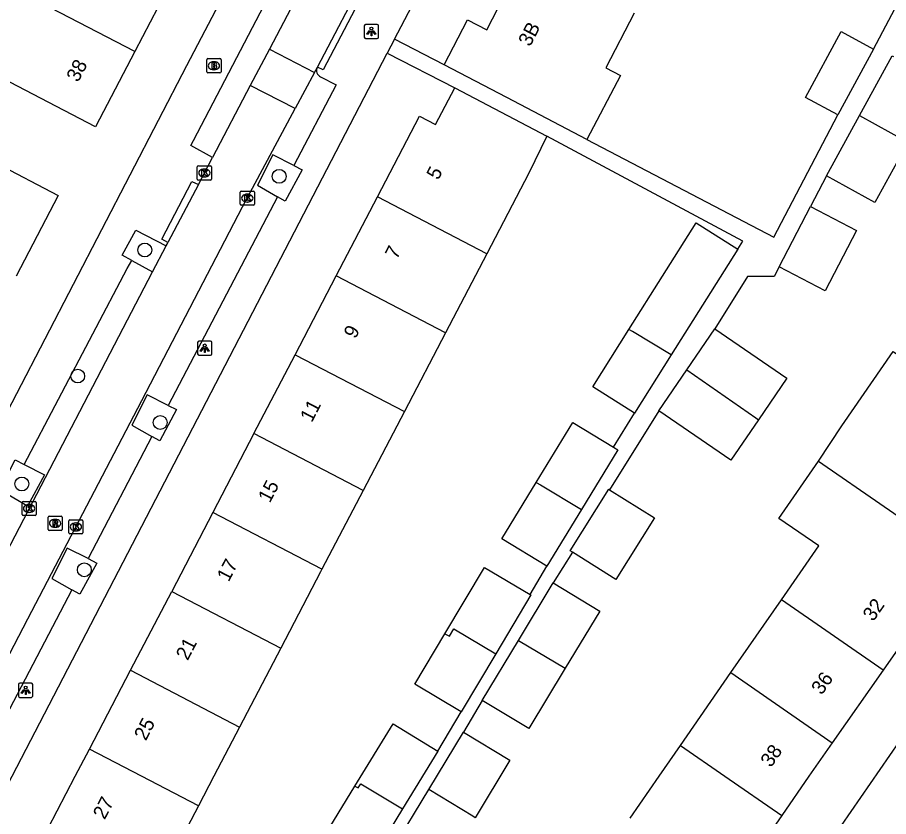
# Model space of a CAD drawing. Extents: x 160356 to 161355, y 381727 to 382845.
# Drawn here: x 160773.9 to 160835.4, y 381997.1 to 382053.6 of the extents above; entities that cross this region are included whole.
import ezdxf

# ---------------------------------------------------------------- set-up
doc = ezdxf.new("R2010")
doc.units = 0
for name, color, linetype in [('IMGEO_Boom', 7, 'Continuous'), ('IMGEO_Brandkraan', 7, 'Continuous'), ('IMGEO_Kolk', 7, 'Continuous'), ('IMGEO_Lichtpunt', 7, 'Continuous'), ('IMGEO_Pand', 7, 'Continuous'), ('IMGEO_Pand_nummerreeks', 7, 'Continuous'), ('IMGEO_Parkeervlak_open', 7, 'Continuous'), ('IMGEO_Rijbaan_lokaal_open', 7, 'Continuous'), ('IMGEO_Rioolput', 7, 'Continuous'), ('IMGEO_Voetpad_open', 7, 'Continuous')]:
    doc.layers.add(name, color=color, linetype=linetype)

msp = doc.modelspace()

# ---------------------------------------------------------------- linework, layer by layer
at = {"layer": 'IMGEO_Boom'}
for centre in [(160792.374, 382042.358), (160782.888, 382037.155), (160778.157, 382028.254), (160783.981, 382024.978), (160774.212, 382020.635), (160778.622, 382014.577)]:
    msp.add_circle(centre, 0.489, dxfattribs=at)
at = {"layer": 'IMGEO_Brandkraan'}
for p, q in [((160787.269, 382049.744), (160787.269, 382050.596)), ((160787.344, 382050.67), (160788.196, 382050.67)), ((160787.757, 382050.45), (160787.782, 382050.45)), ((160788.27, 382050.596), (160788.27, 382049.744)), ((160788.196, 382049.67), (160787.344, 382049.67)), ((160787.78, 382049.89), (160787.755, 382049.89))]:
    msp.add_line(p, q, dxfattribs=at)
for points in [[(160787.269, 382049.744), (160787.269, 382050.596)], [(160787.344, 382050.67), (160788.196, 382050.67)], [(160787.617, 382050.37), (160787.617, 382049.97), (160787.83, 382049.97)], [(160787.848, 382050.37), (160787.617, 382050.37)], [(160787.796, 382050.289), (160787.742, 382050.289), (160787.742, 382050.213)], [(160787.742, 382050.213), (160787.795, 382050.213)], [(160787.804, 382050.137), (160787.742, 382050.137), (160787.742, 382050.056)], [(160788.27, 382050.596), (160788.27, 382049.744)], [(160788.196, 382049.67), (160787.344, 382049.67)], [(160787.742, 382050.056), (160787.804, 382050.056)]]:
    msp.add_lwpolyline(points, dxfattribs=at)
for centre, radius, start, end in [((160787.346, 382050.594), 0.0765, 91.55205, 178.44795), ((160787.346, 382050.594), 0.0765, 91.55205, 178.44795), ((160787.797, 382050.251), 0.0379, 267.82845, 90.93552), ((160787.805, 382050.096), 0.0404, 269.87594, 90.50774), ((160787.852, 382050.225), 0.145, 59.4692, 91.53667), ((160787.877, 382050.272), 0.0922, 285.51372, 58.15012), ((160787.882, 382050.08), 0.105, 301.31148, 78.98903), ((160788.194, 382050.594), 0.0765, 1.55205, 88.44795), ((160788.194, 382050.594), 0.0765, 1.55205, 88.44795), ((160787.346, 382049.746), 0.0765, 181.55205, 268.44795), ((160787.346, 382049.746), 0.0765, 181.55205, 268.44795), ((160787.836, 382050.221), 0.251, 268.66757, 293.53466), ((160788.194, 382049.746), 0.0765, 271.55205, 358.44795), ((160788.194, 382049.746), 0.0765, 271.55205, 358.44795)]:
    msp.add_arc(centre, radius, start, end, dxfattribs=at)
for centre, major_axis, ratio, start_param, end_param in [((160787.756, 382050.17), (-0.387, 0.002), 0.722429, 4.712389, 7.853982), ((160787.781, 382050.17), (-0.39, 0.002), 0.717154, 1.570796, 4.712389)]:
    msp.add_ellipse(centre, major_axis=major_axis, ratio=ratio, start_param=start_param, end_param=end_param, dxfattribs=at)
at = {"layer": 'IMGEO_Kolk'}
for p, q in [((160786.596, 382042.17), (160786.596, 382043.022)), ((160786.671, 382043.096), (160787.523, 382043.096)), ((160787.084, 382042.876), (160787.109, 382042.876)), ((160787.597, 382043.022), (160787.597, 382042.17)), ((160787.523, 382042.096), (160786.671, 382042.096)), ((160787.107, 382042.316), (160787.082, 382042.316)), ((160789.627, 382040.392), (160789.627, 382041.244)), ((160789.702, 382041.318), (160790.554, 382041.318)), ((160790.115, 382041.098), (160790.14, 382041.098)), ((160790.628, 382041.244), (160790.628, 382040.392)), ((160790.554, 382040.318), (160789.702, 382040.318)), ((160790.138, 382040.538), (160790.113, 382040.538)), ((160774.226, 382018.479), (160774.226, 382019.331)), ((160774.301, 382019.405), (160775.153, 382019.405)), ((160775.227, 382019.331), (160775.227, 382018.479)), ((160774.714, 382019.185), (160774.739, 382019.185)), ((160775.153, 382018.405), (160774.301, 382018.405)), ((160774.737, 382018.625), (160774.712, 382018.625)), ((160777.602, 382018.103), (160778.454, 382018.103)), ((160777.527, 382017.177), (160777.527, 382018.029)), ((160778.015, 382017.883), (160778.04, 382017.883)), ((160778.528, 382018.029), (160778.528, 382017.177)), ((160778.454, 382017.103), (160777.602, 382017.103)), ((160778.038, 382017.323), (160778.013, 382017.323))]:
    msp.add_line(p, q, dxfattribs=at)
for points in [[(160786.596, 382042.17), (160786.596, 382043.022)], [(160786.671, 382043.096), (160787.523, 382043.096)], [(160786.917, 382042.796), (160787.04, 382042.796), (160787.04, 382042.645), (160787.17, 382042.796), (160787.334, 382042.796), (160787.188, 382042.645), (160787.341, 382042.396), (160787.189, 382042.396), (160787.104, 382042.56), (160787.04, 382042.493), (160787.04, 382042.396), (160786.917, 382042.396), (160786.917, 382042.796)], [(160787.597, 382043.022), (160787.597, 382042.17)], [(160787.523, 382042.096), (160786.671, 382042.096)], [(160789.627, 382040.392), (160789.627, 382041.244)], [(160789.702, 382041.318), (160790.554, 382041.318)], [(160789.948, 382041.018), (160790.071, 382041.018), (160790.071, 382040.867), (160790.201, 382041.018), (160790.365, 382041.018), (160790.219, 382040.867), (160790.372, 382040.618), (160790.22, 382040.618), (160790.135, 382040.782), (160790.071, 382040.715), (160790.071, 382040.618), (160789.948, 382040.618), (160789.948, 382041.018)], [(160790.628, 382041.244), (160790.628, 382040.392)], [(160790.554, 382040.318), (160789.702, 382040.318)], [(160774.226, 382018.479), (160774.226, 382019.331)], [(160774.301, 382019.405), (160775.153, 382019.405)], [(160775.227, 382019.331), (160775.227, 382018.479)], [(160774.547, 382019.105), (160774.67, 382019.105), (160774.67, 382018.954), (160774.8, 382019.105), (160774.964, 382019.105), (160774.818, 382018.954), (160774.971, 382018.705), (160774.819, 382018.705), (160774.734, 382018.869), (160774.67, 382018.802), (160774.67, 382018.705), (160774.547, 382018.705), (160774.547, 382019.105)], [(160775.153, 382018.405), (160774.301, 382018.405)], [(160777.602, 382018.103), (160778.454, 382018.103)], [(160777.527, 382017.177), (160777.527, 382018.029)], [(160777.848, 382017.803), (160777.971, 382017.803), (160777.971, 382017.652), (160778.101, 382017.803), (160778.265, 382017.803), (160778.119, 382017.652), (160778.272, 382017.403), (160778.12, 382017.403), (160778.035, 382017.567), (160777.971, 382017.5), (160777.971, 382017.403), (160777.848, 382017.403), (160777.848, 382017.803)], [(160778.528, 382018.029), (160778.528, 382017.177)], [(160778.454, 382017.103), (160777.602, 382017.103)]]:
    msp.add_lwpolyline(points, dxfattribs=at)
for centre, start, end in [((160786.673, 382043.02), 91.55205, 178.44795), ((160786.673, 382043.02), 91.55205, 178.44795), ((160787.521, 382043.02), 1.55205, 88.44795), ((160787.521, 382043.02), 1.55205, 88.44795), ((160786.673, 382042.172), 181.55205, 268.44795), ((160786.673, 382042.172), 181.55205, 268.44795), ((160787.521, 382042.172), 271.55205, 358.44795), ((160787.521, 382042.172), 271.55205, 358.44795), ((160789.704, 382041.242), 91.55205, 178.44795), ((160789.704, 382041.242), 91.55205, 178.44795), ((160790.552, 382041.242), 1.55205, 88.44795), ((160790.552, 382041.242), 1.55205, 88.44795), ((160789.704, 382040.394), 181.55205, 268.44795), ((160789.704, 382040.394), 181.55205, 268.44795), ((160790.552, 382040.394), 271.55205, 358.44795), ((160790.552, 382040.394), 271.55205, 358.44795), ((160774.303, 382019.329), 91.55205, 178.44795), ((160774.303, 382019.329), 91.55205, 178.44795), ((160775.151, 382019.329), 1.55205, 88.44795), ((160775.151, 382019.329), 1.55205, 88.44795), ((160774.303, 382018.481), 181.55205, 268.44795), ((160774.303, 382018.481), 181.55205, 268.44795), ((160775.151, 382018.481), 271.55205, 358.44795), ((160775.151, 382018.481), 271.55205, 358.44795), ((160777.604, 382018.027), 91.55205, 178.44795), ((160777.604, 382018.027), 91.55205, 178.44795), ((160778.452, 382018.027), 1.55205, 88.44795), ((160778.452, 382018.027), 1.55205, 88.44795), ((160777.604, 382017.179), 181.55205, 268.44795), ((160777.604, 382017.179), 181.55205, 268.44795), ((160778.452, 382017.179), 271.55205, 358.44795), ((160778.452, 382017.179), 271.55205, 358.44795)]:
    msp.add_arc(centre, 0.0765, start, end, dxfattribs=at)
for centre, major_axis, ratio, start_param, end_param in [((160787.083, 382042.596), (-0.387, 0.002), 0.722429, 4.712389, 7.853982), ((160787.108, 382042.596), (-0.39, 0.002), 0.717154, 1.570796, 4.712389), ((160790.114, 382040.818), (-0.387, 0.002), 0.722429, 4.712389, 7.853982), ((160790.139, 382040.818), (-0.39, 0.002), 0.717154, 1.570796, 4.712389), ((160774.713, 382018.905), (-0.387, 0.002), 0.722429, 4.712389, 7.853982), ((160774.738, 382018.905), (-0.39, 0.002), 0.717154, 1.570796, 4.712389), ((160778.014, 382017.603), (-0.387, 0.002), 0.722429, 4.712389, 7.853982), ((160778.039, 382017.603), (-0.39, 0.002), 0.717154, 1.570796, 4.712389)]:
    msp.add_ellipse(centre, major_axis=major_axis, ratio=ratio, start_param=start_param, end_param=end_param, dxfattribs=at)
at = {"layer": 'IMGEO_Lichtpunt'}
for p, q in [((160798.383, 382052.997), (160798.383, 382052.19)), ((160798.383, 382052.997), (160798.383, 382052.19)), ((160799.285, 382053.092), (160798.477, 382053.092)), ((160799.285, 382053.092), (160798.477, 382053.092)), ((160799.379, 382052.19), (160799.379, 382052.997)), ((160799.379, 382052.19), (160799.379, 382052.997)), ((160798.477, 382052.096), (160799.285, 382052.096)), ((160798.477, 382052.096), (160799.285, 382052.096)), ((160786.621, 382030.623), (160786.621, 382029.816)), ((160786.621, 382030.623), (160786.621, 382029.816)), ((160787.523, 382030.718), (160786.715, 382030.718)), ((160787.523, 382030.718), (160786.715, 382030.718)), ((160787.617, 382029.816), (160787.617, 382030.623)), ((160787.617, 382029.816), (160787.617, 382030.623)), ((160786.715, 382029.722), (160787.523, 382029.722)), ((160786.715, 382029.722), (160787.523, 382029.722)), ((160773.984, 382006.468), (160773.984, 382005.661)), ((160773.984, 382006.468), (160773.984, 382005.661)), ((160774.886, 382006.563), (160774.078, 382006.563)), ((160774.886, 382006.563), (160774.078, 382006.563)), ((160774.98, 382005.661), (160774.98, 382006.468)), ((160774.98, 382005.661), (160774.98, 382006.468)), ((160774.078, 382005.567), (160774.886, 382005.567)), ((160774.078, 382005.567), (160774.886, 382005.567))]:
    msp.add_line(p, q, dxfattribs=at)
for points in [[(160798.757, 382052.661), (160798.796, 382052.633), (160798.608, 382052.371), (160798.57, 382052.398), (160798.757, 382052.661)], [(160798.859, 382052.613), (160798.906, 382052.613), (160798.906, 382052.291), (160798.859, 382052.291), (160798.859, 382052.613)], [(160798.969, 382052.633), (160799.007, 382052.66), (160799.194, 382052.398), (160799.155, 382052.37), (160798.969, 382052.633)], [(160786.995, 382030.287), (160787.034, 382030.259), (160786.846, 382029.997), (160786.808, 382030.024), (160786.995, 382030.287)], [(160787.097, 382030.239), (160787.144, 382030.239), (160787.144, 382029.917), (160787.097, 382029.917), (160787.097, 382030.239)], [(160787.207, 382030.259), (160787.245, 382030.286), (160787.432, 382030.024), (160787.393, 382029.996), (160787.207, 382030.259)], [(160774.358, 382006.132), (160774.397, 382006.104), (160774.209, 382005.842), (160774.171, 382005.869), (160774.358, 382006.132)], [(160774.46, 382006.084), (160774.507, 382006.084), (160774.507, 382005.762), (160774.46, 382005.762), (160774.46, 382006.084)], [(160774.57, 382006.104), (160774.608, 382006.131), (160774.795, 382005.869), (160774.756, 382005.841), (160774.57, 382006.104)]]:
    msp.add_lwpolyline(points, dxfattribs=at)
for centre in [(160798.882, 382052.795), (160787.12, 382030.421), (160774.483, 382006.266)]:
    msp.add_circle(centre, 0.0994, dxfattribs=at)
for centre, start, end in [((160798.477, 382052.997), 90, 180), ((160798.477, 382052.997), 90, 180), ((160799.285, 382052.997), 0, 90), ((160799.285, 382052.997), 0, 90), ((160798.477, 382052.19), 180, 270), ((160798.477, 382052.19), 180, 270), ((160799.285, 382052.19), 270, 0), ((160799.285, 382052.19), 270, 360), ((160786.715, 382030.623), 90, 180), ((160786.715, 382030.623), 90, 180), ((160787.523, 382030.623), 0, 90), ((160787.523, 382030.623), 0, 90), ((160786.715, 382029.816), 180, 270), ((160786.715, 382029.816), 180, 270), ((160787.523, 382029.816), 270, 0), ((160787.523, 382029.816), 270, 360), ((160774.078, 382006.468), 90, 180), ((160774.078, 382006.468), 90, 180), ((160774.886, 382006.468), 0, 90), ((160774.886, 382006.468), 0, 90), ((160774.078, 382005.661), 180, 270), ((160774.078, 382005.661), 180, 270), ((160774.886, 382005.661), 270, 0), ((160774.886, 382005.661), 270, 360)]:
    msp.add_arc(centre, 0.0946, start, end, dxfattribs=at)
at = {"layer": 'IMGEO_Pand'}
for points in [[(160804.011, 382050.237), (160805.673, 382053.416), (160807.026, 382052.708), (160807.837, 382054.259), (160809.727, 382057.872)], [(160782.186, 382051.184), (160779.417, 382045.859), (160774.981, 382048.166), (160771.232, 382050.115), (160772.709, 382052.955), (160770.681, 382054.01), (160771.973, 382056.494), (160774.003, 382055.443)], [(160784.884, 382056.371), (160782.186, 382051.184)], [(160782.186, 382051.184), (160774.276, 382055.297), (160774.003, 382055.443)], [(160817.44, 382053.89), (160815.422, 382050.032), (160816.463, 382049.487), (160814.096, 382044.962)], [(160831.802, 382046.694), (160829.517, 382047.935), (160832.043, 382052.584), (160834.328, 382051.343)], [(160834.328, 382051.343), (160831.802, 382046.694)], [(160833.334, 382046.658), (160835.643, 382050.875), (160835.733, 382050.826)], [(160814.096, 382044.962), (160808.442, 382047.919), (160804.011, 382050.237)], [(160799.307, 382040.906), (160802.279, 382046.609), (160803.414, 382046.017), (160804.762, 382048.597)], [(160804.762, 382048.597), (160811.277, 382045.194)], [(160831, 382042.394), (160833.334, 382046.658)], [(160833.334, 382046.658), (160836.646, 382044.821), (160836.741, 382044.754)], [(160765.817, 382039.47), (160768.729, 382045.195), (160772.349, 382043.313), (160776.786, 382041.007), (160773.819, 382035.302)], [(160811.277, 382045.194), (160809.999, 382042.577), (160807.025, 382036.882)], [(160836.741, 382044.754), (160834.423, 382040.52), (160831, 382042.394)], [(160796.403, 382035.335), (160799.307, 382040.906)], [(160807.025, 382036.882), (160799.307, 382040.906)], [(160829.878, 382040.22), (160833.121, 382038.526), (160830.901, 382034.276), (160827.658, 382035.969)], [(160827.658, 382035.969), (160829.878, 382040.22)], [(160817.049, 382031.545), (160821.797, 382039.077), (160824.744, 382037.219)], [(160824.744, 382037.219), (160820.044, 382029.764)], [(160807.025, 382036.882), (160804.117, 382031.313)], [(160793.5, 382029.764), (160796.403, 382035.335)], [(160804.117, 382031.313), (160796.403, 382035.335)], [(160804.117, 382031.313), (160801.209, 382025.746)], [(160817.447, 382025.645), (160814.501, 382027.502), (160817.049, 382031.545)], [(160820.044, 382029.764), (160817.319, 382031.401), (160817.049, 382031.545)], [(160821.15, 382028.701), (160823.126, 382031.593)], [(160823.126, 382031.593), (160828.216, 382028.115), (160826.203, 382025.168)], [(160830.439, 382022.245), (160832.077, 382024.737), (160835.717, 382029.994), (160838.587, 382028.008)], [(160790.596, 382024.194), (160793.5, 382029.764)], [(160793.5, 382029.764), (160801.209, 382025.746)], [(160820.044, 382029.764), (160817.447, 382025.645)], [(160819.162, 382025.792), (160821.15, 382028.701)], [(160821.15, 382028.701), (160826.011, 382025.3), (160826.203, 382025.168)], [(160801.209, 382025.746), (160798.302, 382020.179)], [(160826.203, 382025.168), (160824.253, 382022.313), (160819.162, 382025.792)], [(160810.51, 382020.74), (160813.095, 382024.98), (160815.972, 382023.226)], [(160790.596, 382024.194), (160787.693, 382018.623)], [(160798.302, 382020.179), (160790.596, 382024.194)], [(160815.972, 382023.226), (160816.277, 382023.04), (160813.714, 382018.834)], [(160827.817, 382012.453), (160830.452, 382016.259), (160827.638, 382018.2), (160830.439, 382022.245)], [(160830.439, 382022.245), (160830.746, 382022.033), (160838.803, 382016.475)], [(160811.269, 382014.824), (160808.087, 382016.764), (160810.51, 382020.74)], [(160810.51, 382020.74), (160810.816, 382020.575), (160813.714, 382018.834)], [(160798.302, 382020.179), (160795.393, 382014.61)], [(160813.077, 382015.811), (160812.915, 382015.913), (160815.633, 382020.257), (160815.679, 382020.228)], [(160815.679, 382020.228), (160818.861, 382018.236), (160816.143, 382013.893), (160813.077, 382015.811)], [(160813.714, 382018.834), (160811.269, 382014.824)], [(160787.693, 382018.623), (160784.789, 382013.052)], [(160795.393, 382014.61), (160787.693, 382018.623)], [(160838.803, 382016.475), (160837.021, 382013.892), (160838.679, 382012.731), (160835.001, 382007.479)], [(160795.393, 382014.61), (160795.301, 382014.433), (160792.486, 382009.043)], [(160804.06, 382010.046), (160806.861, 382014.746), (160810.08, 382012.828)], [(160809.271, 382009.591), (160811.72, 382013.642)], [(160811.72, 382013.642), (160814.999, 382011.66), (160812.555, 382007.616)], [(160781.886, 382007.481), (160784.789, 382013.052)], [(160784.789, 382013.052), (160792.486, 382009.043)], [(160810.08, 382012.828), (160810.137, 382012.794), (160807.658, 382008.636)], [(160824.256, 382007.31), (160827.817, 382012.453)], [(160835.001, 382007.479), (160827.817, 382012.453)], [(160804.06, 382010.046), (160804.392, 382009.88), (160804.708, 382010.408), (160807.658, 382008.636)], [(160805.218, 382004.542), (160801.943, 382006.494), (160804.06, 382010.046)], [(160806.707, 382005.348), (160809.271, 382009.591)], [(160809.271, 382009.591), (160812.555, 382007.616)], [(160792.486, 382009.043), (160789.577, 382003.472)], [(160807.658, 382008.636), (160805.218, 382004.542)], [(160778.983, 382001.911), (160781.886, 382007.481)], [(160781.886, 382007.481), (160789.577, 382003.472)], [(160812.555, 382007.616), (160809.986, 382003.366), (160806.707, 382005.348)], [(160820.696, 382002.168), (160824.256, 382007.31)], [(160824.256, 382007.31), (160831.413, 382002.355)], [(160835.001, 382007.479), (160831.413, 382002.355)], [(160789.577, 382003.472), (160787.764, 382000), (160786.67, 381997.904)], [(160797.722, 381999.292), (160800.411, 382003.702), (160803.579, 382001.769)], [(160802.935, 381999.055), (160805.384, 382003.107)], [(160805.384, 382003.107), (160808.663, 382001.125), (160806.212, 381997.069)], [(160817.136, 381997.026), (160819.195, 382000), (160820.696, 382002.168)], [(160820.696, 382002.168), (160823.827, 382000), (160827.841, 381997.221)], [(160831.413, 382002.355), (160829.764, 382000), (160827.841, 381997.221)], [(160776.079, 381996.34), (160777.987, 382000), (160778.983, 382001.911)], [(160786.67, 381997.904), (160782.649, 382000), (160778.983, 382001.911)], [(160803.579, 382001.769), (160801.086, 381997.683)], [(160798.534, 381993.499), (160795.366, 381995.432), (160797.722, 381999.292)], [(160797.722, 381999.292), (160797.958, 381999.171), (160798.131, 381999.459), (160801.086, 381997.683)], [(160800.488, 381994.742), (160800.371, 381994.813), (160802.935, 381999.055)], [(160806.212, 381997.069), (160806.054, 381997.18), (160802.935, 381999.055)], [(160786.67, 381997.904), (160783.762, 381992.338)], [(160801.086, 381997.683), (160798.534, 381993.499)], [(160827.841, 381997.221), (160824.282, 381992.079)]]:
    msp.add_lwpolyline(points, dxfattribs=at)
at = {"layer": 'IMGEO_Parkeervlak_open'}
for points in [[(160793.417, 382043.117), (160791.924, 382043.87), (160790.841, 382041.737), (160792.266, 382040.92)], [(160781.97, 382036.426), (160783.446, 382035.626)], [(160784.547, 382026.18), (160783.062, 382026.93), (160781.979, 382024.797), (160783.397, 382023.984)], [(160774.373, 382022.01), (160775.808, 382021.286), (160774.61, 382019.076), (160773.244, 382019.859)], [(160778.883, 382015.364), (160777.422, 382016.101), (160776.339, 382013.968), (160777.733, 382013.169)]]:
    msp.add_lwpolyline(points, dxfattribs=at)
at = {"layer": 'IMGEO_Rijbaan_lokaal_open'}
for points in [[(160818.149, 382101.922), (160808.496, 382083.401), (160794.187, 382056.116), (160791.683, 382051.339)], [(160795.072, 382050.062), (160798.583, 382056.787)], [(160791.683, 382051.339), (160790.333, 382048.763)], [(160791.683, 382051.339), (160794.879, 382049.702)], [(160794.879, 382049.702), (160793.507, 382047.137)], [(160794.879, 382049.702), (160795.072, 382050.062)], [(160790.333, 382048.763), (160787.675, 382043.693)], [(160793.507, 382047.137), (160790.333, 382048.763)], [(160761.994, 381986.897), (160765.268, 381993.133), (160768.848, 382000), (160774.644, 382011.118), (160782.677, 382026.521), (160789.792, 382040.194), (160793.507, 382047.137)], [(160786.672, 382041.78), (160787.675, 382043.693)], [(160786.672, 382041.78), (160784.524, 382037.682)], [(160783.446, 382035.626), (160784.399, 382037.445)], [(160784.399, 382037.445), (160784.468, 382037.576), (160784.524, 382037.682)], [(160759.1, 381988.908), (160760.069, 381990.833), (160764.87, 382000), (160767.923, 382005.828), (160781.354, 382031.635), (160783.446, 382035.626)]]:
    msp.add_lwpolyline(points, dxfattribs=at)
at = {"layer": 'IMGEO_Rioolput'}
for p, q in [((160776.062, 382017.43), (160776.062, 382018.282)), ((160776.137, 382018.356), (160776.989, 382018.356)), ((160776.55, 382018.136), (160776.575, 382018.136)), ((160777.063, 382018.282), (160777.063, 382017.43)), ((160776.573, 382017.576), (160776.548, 382017.576)), ((160776.989, 382017.356), (160776.137, 382017.356))]:
    msp.add_line(p, q, dxfattribs=at)
for points in [[(160776.062, 382017.43), (160776.062, 382018.282)], [(160776.137, 382018.356), (160776.989, 382018.356)], [(160777.063, 382018.282), (160777.063, 382017.43)], [(160776.651, 382018.054), (160776.399, 382018.056), (160776.399, 382017.656)], [(160776.399, 382017.656), (160776.523, 382017.656), (160776.523, 382017.818), (160776.534, 382017.818)], [(160776.577, 382017.975), (160776.523, 382017.975), (160776.523, 382017.894)], [(160776.523, 382017.894), (160776.575, 382017.894)], [(160776.581, 382017.789), (160776.652, 382017.656), (160776.792, 382017.656), (160776.727, 382017.782)], [(160776.989, 382017.356), (160776.137, 382017.356)]]:
    msp.add_lwpolyline(points, dxfattribs=at)
for centre, radius, start, end in [((160776.139, 382018.28), 0.0765, 91.55205, 178.44795), ((160776.139, 382018.28), 0.0765, 91.55205, 178.44795), ((160776.987, 382018.28), 0.0765, 1.55205, 88.44795), ((160776.987, 382018.28), 0.0765, 1.55205, 88.44795), ((160776.533, 382017.765), 0.0533, 26.02933, 88.69889), ((160776.559, 382018.083), 0.19, 274.7715, 282.96867), ((160776.583, 382017.879), 0.0964, 77.00612, 93.18647), ((160776.597, 382017.936), 0.0378, 276.66336, 79.67722), ((160776.65, 382017.944), 0.109, 350.36119, 89.41601), ((160776.648, 382017.944), 0.112, 277.58423, 350.98172), ((160776.632, 382017.729), 0.108, 29.51342, 73.79051), ((160776.139, 382017.432), 0.0765, 181.55205, 268.44795), ((160776.139, 382017.432), 0.0765, 181.55205, 268.44795), ((160776.987, 382017.432), 0.0765, 271.55205, 358.44795), ((160776.987, 382017.432), 0.0765, 271.55205, 358.44795)]:
    msp.add_arc(centre, radius, start, end, dxfattribs=at)
for centre, major_axis, ratio, start_param, end_param in [((160776.549, 382017.856), (-0.387, 0.002), 0.722429, 4.712389, 7.853982), ((160776.574, 382017.856), (-0.39, 0.002), 0.717154, 1.570796, 4.712389)]:
    msp.add_ellipse(centre, major_axis=major_axis, ratio=ratio, start_param=start_param, end_param=end_param, dxfattribs=at)
at = {"layer": 'IMGEO_Voetpad_open'}
for points in [[(160750, 381983.553), (160751.631, 381984.178), (160759.835, 382000), (160785.858, 382050.188), (160815.372, 382106.589)], [(160800.514, 382052.05), (160800.981, 382052.95), (160826.52, 382101.729)], [(160834.328, 382051.343), (160847.298, 382075.927)], [(160804.86, 381957.022), (160809.509, 381963.746), (160815.556, 381972.499), (160830.024, 381993.552), (160843.658, 382013.325), (160856.447, 382031.904), (160864.216, 382043.168), (160877.531, 382062.485), (160882.102, 382069.151), (160883.88, 382071.73)], [(160787.675, 382043.693), (160786.132, 382044.532), (160786.33, 382044.882), (160793.818, 382059.258)], [(160798.583, 382056.787), (160798.971, 382056.538), (160795.491, 382049.881), (160795.072, 382050.062)], [(160800.514, 382052.05), (160800.003, 382051.064)], [(160804.011, 382050.237), (160800.514, 382052.05)], [(160762.776, 381976.768), (160762.232, 381978.206), (160773.531, 382000), (160800.003, 382051.064)], [(160800.003, 382051.064), (160804.762, 382048.597)], [(160795.298, 382049.379), (160796.403, 382048.819), (160793.417, 382043.117)], [(160814.096, 382044.962), (160827.297, 382038.068), (160831.802, 382046.694)], [(160824.744, 382037.219), (160825.104, 382037.791), (160811.277, 382045.194)], [(160793.417, 382043.117), (160794.001, 382042.822), (160792.803, 382040.612), (160792.266, 382040.92)], [(160831, 382042.394), (160829.878, 382040.22)], [(160784.524, 382037.682), (160784.082, 382037.914), (160786.215, 382041.984), (160786.672, 382041.78)], [(160792.266, 382040.92), (160784.547, 382026.18)], [(160781.97, 382036.426), (160781.294, 382036.793), (160782.254, 382038.566), (160784.399, 382037.445)], [(160774.373, 382022.01), (160781.638, 382035.839), (160781.97, 382036.426)], [(160827.658, 382035.969), (160827.3, 382035.283), (160825.432, 382035.283), (160823.126, 382031.593)], [(160784.547, 382026.18), (160785.139, 382025.882), (160783.941, 382023.672), (160783.397, 382023.984)], [(160819.162, 382025.792), (160815.679, 382020.228)], [(160815.972, 382023.226), (160817.447, 382025.645)], [(160783.397, 382023.984), (160778.883, 382015.364)], [(160773.244, 382019.859), (160772.648, 382020.201), (160773.731, 382022.334), (160774.373, 382022.01)], [(160813.077, 382015.811), (160811.72, 382013.642)], [(160778.883, 382015.364), (160779.499, 382015.053), (160778.301, 382012.843), (160777.733, 382013.169)], [(160810.08, 382012.828), (160811.269, 382014.824)], [(160777.733, 382013.169), (160770.837, 382000), (160769.249, 381996.944)], [(160806.707, 382005.348), (160805.384, 382003.107)], [(160803.579, 382001.769), (160805.218, 382004.542)]]:
    msp.add_lwpolyline(points, dxfattribs=at)
msp.add_arc((160795.524, 382049.833), 0.507, 153.10887, 243.50918, dxfattribs=at)

# ---------------------------------------------------------------- texts
at = {"layer": 'IMGEO_Pand_nummerreeks'}
for s, rotation, p in [('3B', 62.39092, (160810.079, 382051.469)), ('38', 62.52688, (160778.187, 382048.953)), ('5', 62.47206, (160803.599, 382042.047)), ('7', 62.47206, (160800.679, 382036.443)), ('9', 62.47206, (160797.758, 382030.839)), ('11', 62.47206, (160794.677, 382024.928)), ('15', 62.46959, (160791.713, 382019.24)), ('17', 62.46959, (160788.81, 382013.669)), ('32', 54.99801, (160834.301, 382010.872)), ('21', 62.47637, (160785.917, 382008.118)), ('36', 54.99801, (160830.669, 382005.686)), ('25', 62.47215, (160782.963, 382002.45)), ('38', 54.99801, (160827.083, 382000.565)), ('27', 62.46828, (160780.059, 381996.879))]:
    msp.add_text(s, height=1, rotation=rotation, dxfattribs=at).set_placement(p)

doc.saveas('drawing.dxf')
